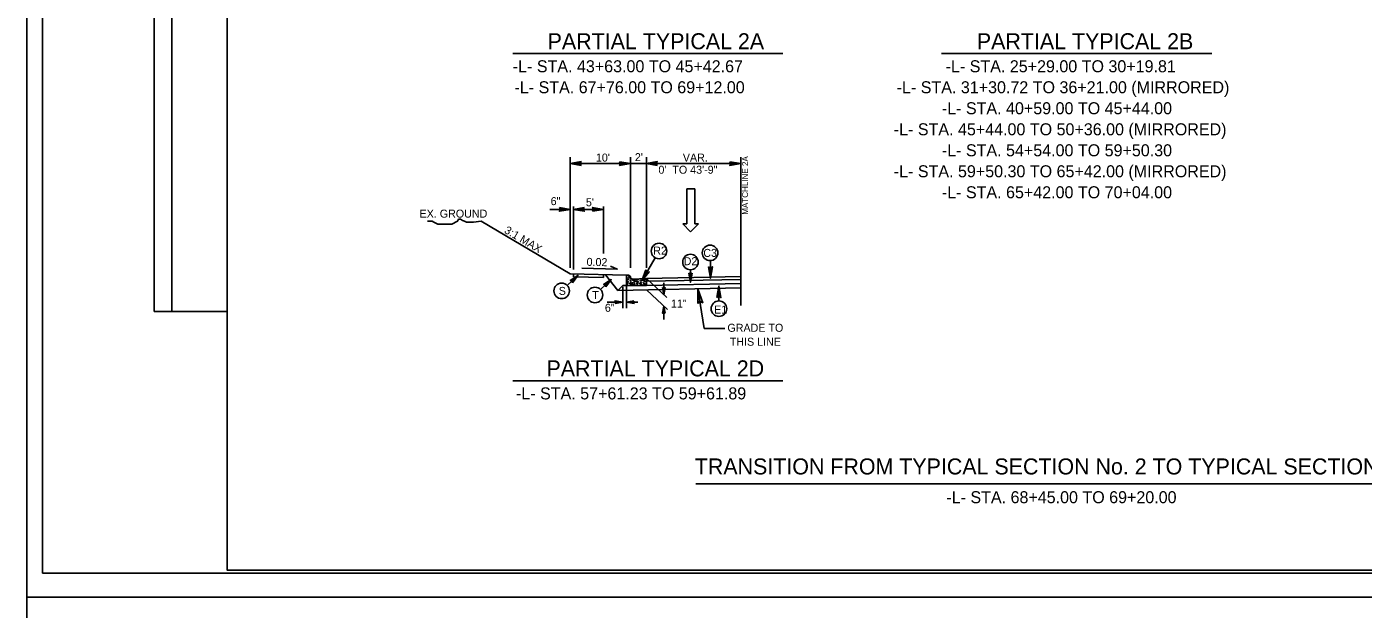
# Model space of a CAD drawing. Extents: x 2320980 to 2456309, y 595047 to 606177.
# Drawn here: x 2455708.8 to 2455931, y 596958.6 to 597055.4 of the extents above; entities that cross this region are included whole.
import ezdxf

# ---------------------------------------------------------------- set-up
doc = ezdxf.new("R2010")
doc.units = 0
for name, color, linetype in [('Default', 7, 'Continuous'), ('Matchline', 7, 'Continuous'), ('Matchline Text', 7, 'Continuous'), ('Old_Level_1', 7, 'Continuous'), ('Old_Level_11', 7, 'Continuous'), ('Old_Level_2', 7, 'Continuous'), ('Old_Level_20', 7, 'Continuous'), ('Old_Level_21', 7, 'Continuous'), ('Old_Level_3', 7, 'Continuous'), ('Prop Dimension', 7, 'Continuous'), ('Prop Dimension Text', 7, 'Continuous'), ('Prop Lane Arrow CELL', 7, 'Continuous'), ('Prop Terminator CELL', 7, 'Continuous'), ('Sheet Block Revision CELL', 7, 'Continuous'), ('Sheet Cutting Line CELL', 7, 'Continuous'), ('Sheet Plan CELL', 7, 'Continuous'), ('Sheet Plot Border Inside CELL', 7, 'Continuous'), ('Sheet Plot Border Outside CELL', 7, 'Continuous'), ('Typical Berm CELL', 7, 'Continuous'), ('Typical Curb CELL', 7, 'Continuous'), ('Typical Hinge Slope Arterial CELL', 7, 'Continuous'), ('Typical ID Circle CELL', 7, 'Continuous'), ('Typical Pavement Slope CELL', 7, 'Continuous'), ('Typical Pavement Slope Information CELL', 7, 'Continuous'), ('Typical Terminator CELL', 7, 'Continuous')]:
    doc.layers.add(name, color=color, linetype=linetype)

msp = doc.modelspace()

# ---------------------------------------------------------------- linework, layer by layer
at = {"layer": 'Matchline'}
msp.add_line((2455827.48, 597033.72), (2455827.48, 597009.06), dxfattribs=at)
at = {"layer": 'Old_Level_11'}
msp.add_lwpolyline([(2455820.35, 597009.44), (2455820.38, 597011.87), (2455821.18, 597009.55), (2455820.71, 597009.79)], close=True, dxfattribs=at)
at = {"layer": 'Old_Level_21'}
for p, q in [((2455799.16, 597015.37), (2455799.16, 597033.72)), ((2455809.16, 597031.45), (2455809.16, 597033.72)), ((2455811.82, 597015.37), (2455811.82, 597033.72)), ((2455799.16, 597032.68), (2455811.82, 597032.68)), ((2455809.16, 597015.37), (2455809.16, 597031.45)), ((2455826.82, 597032.68), (2455811.82, 597032.68)), ((2455799.16, 597025.07), (2455795.75, 597025.07)), ((2455799.66, 597015.05), (2455799.66, 597025.53)), ((2455799.66, 597025.07), (2455804.66, 597025.07)), ((2455804.66, 597017.74), (2455804.66, 597025.53)), ((2455784.36, 597023.08), (2455799.16, 597014.32)), ((2455827.48, 597013.88), (2455811.82, 597013.57)), ((2455827.48, 597013.41), (2455811.82, 597013.1)), ((2455807.86, 597008.64), (2455807.86, 597012.18)), ((2455808.49, 597008.64), (2455808.49, 597012.23)), ((2455827.48, 597012.73), (2455811.82, 597012.42)), ((2455821.42, 597005.25), (2455820.38, 597011.87)), ((2455821.42, 597005.25), (2455824.86, 597005.25))]:
    msp.add_line(p, q, dxfattribs=at)
at = {"layer": 'Old_Level_3'}
for p, q in [((2455789.58, 597050.96), (2455834.5, 597050.96)), ((2455860.85, 597050.96), (2455905.77, 597050.96)), ((2455789.58, 596996.56), (2455834.5, 596996.56)), ((2455820.01, 596979.44), (2455950.01, 596979.44))]:
    msp.add_line(p, q, dxfattribs=at)
at = {"layer": 'Prop Dimension'}
for p, q in [((2455811.82, 597013.57), (2455815.2, 597010.39)), ((2455811.82, 597011.69), (2455815.32, 597008.39)), ((2455814.69, 597012.86), (2455814.69, 597010.86)), ((2455814.69, 597008.98), (2455814.69, 597006.73))]:
    msp.add_line(p, q, dxfattribs=at)
at = {"layer": 'Prop Dimension Text'}
for p, q in [((2455798.66, 597012.4), (2455800.42, 597014.08)), ((2455804.19, 597011.72), (2455805.95, 597013.4)), ((2455819.13, 597015.02), (2455819.13, 597012.94)), ((2455805.3, 597009.65), (2455807.86, 597009.65)), ((2455808.49, 597009.65), (2455810.38, 597009.65))]:
    msp.add_line(p, q, dxfattribs=at)
msp.add_lwpolyline([(2455801.09, 597015.31), (2455806.95, 597015.15), (2455805.81, 597015.64)], dxfattribs=at)
for centre in [(2455813.9, 597018.14), (2455819.13, 597016.31), (2455822.39, 597017.83), (2455797.72, 597011.51), (2455803.26, 597010.83), (2455823.86, 597008.55)]:
    msp.add_circle(centre, 1.29, dxfattribs=at)
at = {"layer": 'Prop Lane Arrow CELL'}
for p, q in [((2455818.5, 597028.48), (2455818.5, 597022.66)), ((2455819.87, 597028.48), (2455818.5, 597028.48)), ((2455819.87, 597022.66), (2455819.87, 597028.48)), ((2455818.5, 597022.66), (2455817.88, 597022.66)), ((2455817.88, 597022.66), (2455819.16, 597021.35)), ((2455819.16, 597021.35), (2455820.49, 597022.66)), ((2455820.49, 597022.66), (2455819.87, 597022.66))]:
    msp.add_line(p, q, dxfattribs=at)
at = {"layer": 'Prop Terminator CELL'}
for points in [[(2455814.49, 597012.06), (2455814.69, 597010.86), (2455814.91, 597012.06), (2455814.69, 597011.91)], [(2455814.9, 597007.78), (2455814.69, 597008.98), (2455814.48, 597007.78), (2455814.69, 597007.93)]]:
    msp.add_lwpolyline(points, close=True, dxfattribs=at)
at = {"layer": 'Sheet Block Revision CELL'}
msp.add_line((2455732.91, 597008.08), (2455732.91, 597166.2), dxfattribs=at)
msp.add_lwpolyline([(2455730, 597008.07), (2455730, 597166.2), (2455742.11, 597166.21), (2455742.11, 597008.08)], close=True, dxfattribs=at)
at = {"layer": 'Sheet Cutting Line CELL'}
msp.add_line((2455708.81, 597179.57), (2455708.81, 596960.57), dxfattribs=at)
at = {"layer": 'Sheet Plan CELL'}
for points in [[(2456042.11, 597175.08), (2455742.1, 597175.08), (2455742.1, 596965.08), (2456042.11, 596965.08)], [(2455742.1, 596965.08), (2455742.1, 597175.07), (2456002.1, 597175.08), (2456002.1, 597145.07), (2456042.11, 597145.06), (2456042.11, 596965.08)]]:
    msp.add_lwpolyline(points, close=True, dxfattribs=at)
at = {"layer": 'Sheet Plot Border Inside CELL'}
msp.add_lwpolyline([(2455711.41, 596964.57), (2456044.6, 596964.58), (2456044.61, 597175.57), (2455711.41, 597175.57)], close=True, dxfattribs=at)
at = {"layer": 'Sheet Plot Border Outside CELL'}
for points in [[(2455708.81, 596960.57), (2456045.51, 596960.57), (2456045.51, 597179.57), (2455708.81, 597179.57)], [(2455708.81, 596741.57), (2456045.51, 596741.57), (2456045.51, 596960.57), (2455708.81, 596960.57)]]:
    msp.add_lwpolyline(points, close=True, dxfattribs=at)
at = {"layer": 'Typical Berm CELL'}
for p, q in [((2455808.49, 597014.12), (2455799.16, 597014.32)), ((2455808.49, 597012.41), (2455807.87, 597012.41))]:
    msp.add_line(p, q, dxfattribs=at)
at = {"layer": 'Typical Curb CELL'}
for p, q in [((2455808.49, 597012.41), (2455808.49, 597014.12)), ((2455808.49, 597014.12), (2455808.84, 597014.12)), ((2455808.54, 597013.62), (2455808.75, 597013.68)), ((2455808.72, 597013.56), (2455808.54, 597013.62)), ((2455808.71, 597013.2), (2455808.57, 597013.1)), ((2455808.57, 597013.1), (2455808.79, 597013.04)), ((2455808.79, 597013.04), (2455808.71, 597013.2)), ((2455808.75, 597013.68), (2455808.72, 597013.56)), ((2455808.96, 597013.92), (2455808.82, 597013.82)), ((2455808.82, 597013.82), (2455809.04, 597013.77)), ((2455809.04, 597013.77), (2455808.96, 597013.92)), ((2455809.16, 597013.79), (2455809.16, 597013.8)), ((2455811.82, 597013.57), (2455809.49, 597013.47)), ((2455809.7, 597013.27), (2455809.65, 597013.12)), ((2455809.65, 597013.12), (2455809.81, 597013.11)), ((2455809.81, 597013.11), (2455809.7, 597013.27)), ((2455810.37, 597013.2), (2455810.23, 597013.1)), ((2455810.23, 597013.1), (2455810.45, 597013.04)), ((2455810.45, 597013.04), (2455810.37, 597013.2)), ((2455811.36, 597013.27), (2455811.31, 597013.12)), ((2455811.31, 597013.12), (2455811.47, 597013.11)), ((2455811.47, 597013.11), (2455811.36, 597013.27)), ((2455808.49, 597012.41), (2455811.82, 597012.41)), ((2455809.12, 597012.76), (2455809.07, 597012.61)), ((2455809.07, 597012.61), (2455809.23, 597012.6)), ((2455809.23, 597012.6), (2455809.12, 597012.76)), ((2455809.79, 597012.69), (2455809.66, 597012.59)), ((2455809.66, 597012.59), (2455809.88, 597012.54)), ((2455809.88, 597012.54), (2455809.79, 597012.69)), ((2455810.78, 597012.76), (2455810.73, 597012.61)), ((2455810.73, 597012.61), (2455810.89, 597012.6)), ((2455810.89, 597012.6), (2455810.78, 597012.76)), ((2455811.57, 597012.67), (2455811.52, 597012.52)), ((2455811.52, 597012.52), (2455811.68, 597012.51)), ((2455811.68, 597012.51), (2455811.57, 597012.67))]:
    msp.add_line(p, q, dxfattribs=at)
for centre in [(2455808.51, 597013.98), (2455808.58, 597013.73), (2455808.71, 597013.37), (2455808.8, 597014.02), (2455808.87, 597013.44), (2455808.93, 597013.58), (2455809.09, 597013.65), (2455809.1, 597013.22), (2455809.21, 597013.48), (2455809.22, 597012.98), (2455809.23, 597013.41), (2455809.27, 597013.18), (2455809.47, 597013.3), (2455809.51, 597013.43), (2455809.76, 597013.38), (2455809.89, 597013.44), (2455809.93, 597013.11), (2455810.04, 597013.33), (2455810.06, 597013.05), (2455810.11, 597013.37), (2455810.13, 597013.24), (2455810.37, 597013.37), (2455810.53, 597013.44), (2455810.76, 597013.22), (2455810.87, 597013.48), (2455810.89, 597013.41), (2455810.89, 597012.98), (2455810.93, 597013.18), (2455811.13, 597013.3), (2455811.17, 597013.43), (2455811.36, 597013.51), (2455811.43, 597013.38), (2455811.55, 597013.49), (2455811.59, 597013.11), (2455811.7, 597013.33), (2455811.72, 597013.05), (2455811.77, 597013.37), (2455811.8, 597013.24), (2455808.53, 597012.71), (2455808.65, 597012.47), (2455808.69, 597012.85), (2455808.69, 597012.67), (2455808.89, 597012.79), (2455808.91, 597012.91), (2455809.15, 597012.82), (2455809.35, 597012.6), (2455809.38, 597012.86), (2455809.46, 597012.82), (2455809.48, 597012.54), (2455809.53, 597012.86), (2455809.56, 597012.73), (2455809.65, 597012.89), (2455809.79, 597012.86), (2455809.86, 597012.8), (2455810.14, 597012.83), (2455810.19, 597012.71), (2455810.31, 597012.47), (2455810.35, 597012.85), (2455810.35, 597012.67), (2455810.55, 597012.79), (2455810.57, 597012.91), (2455810.81, 597012.82), (2455811.01, 597012.6), (2455811.04, 597012.86), (2455811.31, 597012.89), (2455811.34, 597012.69), (2455811.36, 597012.82), (2455811.52, 597012.8), (2455811.6, 597012.73), (2455811.8, 597012.83)]:
    msp.add_circle(centre, 0.0107, dxfattribs=at)
for centre, start, end in [((2455808.84, 597013.8), 0, 90), ((2455809.48, 597013.79), 180, 272.3845)]:
    msp.add_arc(centre, 0.319, start, end, dxfattribs=at)
at = {"layer": 'Typical Hinge Slope Arterial CELL'}
msp.add_lwpolyline([(2455784.36, 597023.08), (2455783.05, 597022.92), (2455782.73, 597022.92), (2455782.23, 597022.92), (2455781.91, 597022.92), (2455781.58, 597023.08), (2455781.25, 597023.24), (2455780.92, 597023.41), (2455780.6, 597023.41), (2455780.43, 597023.08), (2455780.1, 597022.92), (2455779.78, 597022.75), (2455779.45, 597022.59), (2455779.12, 597022.59), (2455778.79, 597022.59), (2455778.47, 597022.59), (2455778.14, 597022.59), (2455777.81, 597022.59), (2455777.48, 597022.59), (2455777.15, 597022.59), (2455776.83, 597022.75), (2455776.5, 597022.92), (2455776.17, 597023.08), (2455775.68, 597023.08), (2455775.41, 597023.08)], dxfattribs=at)
at = {"layer": 'Typical ID Circle CELL'}
for p, q in [((2455813.26, 597017.01), (2455811.04, 597013.2)), ((2455822.44, 597016.55), (2455822.44, 597013.61)), ((2455823.84, 597009.85), (2455823.85, 597012.26))]:
    msp.add_line(p, q, dxfattribs=at)
at = {"layer": 'Typical Pavement Slope CELL'}
for p, q in [((2455799.66, 597013.84), (2455799.66, 597014.31)), ((2455804.66, 597013.74), (2455799.66, 597013.84)), ((2455804.66, 597013.74), (2455804.66, 597014.21)), ((2455805.03, 597014.2), (2455807.06, 597011.6)), ((2455827.48, 597013.88), (2455811.82, 597013.57)), ((2455811.82, 597013.57), (2455811.82, 597013.1)), ((2455811.82, 597013.1), (2455827.48, 597013.41)), ((2455811.82, 597013.1), (2455811.82, 597013.1)), ((2455811.82, 597013.1), (2455811.82, 597012.42)), ((2455827.48, 597013.41), (2455827.48, 597013.88)), ((2455827.48, 597013.41), (2455827.48, 597013.41)), ((2455827.48, 597012.73), (2455827.48, 597013.41)), ((2455807.87, 597012.41), (2455807.06, 597011.6)), ((2455827.48, 597012.01), (2455807.07, 597011.6)), ((2455811.82, 597012.42), (2455827.48, 597012.73))]:
    msp.add_line(p, q, dxfattribs=at)
msp.add_lwpolyline([(2455827.48, 597013.41), (2455811.82, 597013.1)], dxfattribs=at)
at = {"layer": 'Typical Terminator CELL'}
for points in [[(2455800.95, 597032.37), (2455799.16, 597032.68), (2455800.96, 597033), (2455800.73, 597032.68)], [(2455807.36, 597032.99), (2455809.16, 597032.68), (2455807.35, 597032.36), (2455807.58, 597032.68)], [(2455813.61, 597032.37), (2455811.82, 597032.68), (2455813.62, 597033), (2455813.39, 597032.68)], [(2455825.68, 597032.99), (2455827.48, 597032.68), (2455825.67, 597032.36), (2455825.9, 597032.68)], [(2455797.36, 597025.38), (2455799.16, 597025.07), (2455797.35, 597024.75), (2455797.58, 597025.07)], [(2455801.46, 597025.38), (2455799.66, 597025.07), (2455801.47, 597024.75), (2455801.24, 597025.07)], [(2455802.86, 597024.76), (2455804.66, 597025.07), (2455802.85, 597025.39), (2455803.08, 597025.07)], [(2455822.11, 597015.51), (2455822.44, 597013.61), (2455822.78, 597015.52), (2455822.44, 597015.28)], [(2455799.51, 597012.86), (2455800.42, 597014.08), (2455799.14, 597013.23), (2455799.47, 597013.17)], [(2455805.05, 597012.18), (2455805.95, 597013.4), (2455804.68, 597012.56), (2455805, 597012.5)], [(2455811.71, 597015), (2455811.04, 597013.2), (2455812.29, 597014.67), (2455811.87, 597014.63)], [(2455819.39, 597014.43), (2455819.13, 597012.94), (2455818.86, 597014.44), (2455819.13, 597014.25)], [(2455823.52, 597010.4), (2455823.86, 597012.3), (2455824.18, 597010.39), (2455823.85, 597010.63)], [(2455806.61, 597009.44), (2455807.86, 597009.65), (2455806.61, 597009.87), (2455806.77, 597009.65)], [(2455809.74, 597009.87), (2455808.49, 597009.65), (2455809.75, 597009.43), (2455809.59, 597009.65)]]:
    msp.add_lwpolyline(points, close=True, dxfattribs=at)

# ---------------------------------------------------------------- texts
at = {"layer": 'Default'}
for s, rotation, p in [('6"', 0.0002, (2455795.89, 597025.77)), ("5'", 359.9998, (2455801.75, 597025.58))]:
    msp.add_text(s, height=1.33, rotation=rotation, dxfattribs=at).set_placement(p)
at = {"layer": 'Matchline Text'}
msp.add_text('MATCHLINE 2A', height=1, rotation=90, dxfattribs=at).set_placement((2455828.7, 597024.17))
at = {"layer": 'Old_Level_1'}
msp.add_text('EX. GROUND', height=1.33, rotation=0.0897, dxfattribs=at).set_placement((2455774.1, 597023.68))
at = {"layer": 'Old_Level_2'}
for s, height, p in [('PARTIAL TYPICAL 2A', 2.66, (2455795.39, 597051.69)), ('PARTIAL TYPICAL 2B', 2.66, (2455866.73, 597051.69)), ('-L- STA. 43+63.00 TO 45+42.67', 1.995, (2455789.59, 597047.86)), ('-L- STA. 25+29.00 TO 30+19.81', 1.995, (2455861.54, 597047.86)), ('-L- STA. 67+76.00 TO 69+12.00', 1.995, (2455789.88, 597044.37)), ('-L- STA. 31+30.72 TO 36+21.00 (MIRRORED)', 1.995, (2455853.4, 597044.37)), ('-L- STA. 40+59.00 TO 45+44.00', 1.995, (2455860.91, 597040.88)), ('-L- STA. 45+44.00 TO 50+36.00 (MIRRORED)', 1.995, (2455852.92, 597037.38)), ('-L- STA. 54+54.00 TO 59+50.30', 1.995, (2455860.91, 597033.89)), ('-L- STA. 59+50.30 TO 65+42.00 (MIRRORED)', 1.995, (2455852.92, 597030.4)), ('-L- STA. 65+42.00 TO 70+04.00', 1.995, (2455860.91, 597026.91)), ('PARTIAL TYPICAL 2D', 2.66, (2455795.2, 596997.3)), ('-L- STA. 57+61.23 TO 59+61.89', 1.995, (2455790.13, 596993.47)), ('TRANSITION FROM TYPICAL SECTION No. 2 TO TYPICAL SECTION No. 3', 2.66, (2455819.85, 596980.99)), ('-L- STA. 68+45.00 TO 69+20.00', 1.995, (2455861.66, 596976.21))]:
    msp.add_text(s, height=height, dxfattribs=at).set_placement(p)
at = {"layer": 'Old_Level_20'}
for s, p in [('R2', (2455812.94, 597017.54)), ('C3', (2455821.26, 597017.16)), ('S', (2455797.23, 597010.84)), ('T', (2455802.8, 597010.16)), ('E1', (2455823.05, 597007.75))]:
    msp.add_text(s, height=1.33, dxfattribs=at).set_placement(p)
msp.add_text('D2', height=1.33, rotation=359.9972, dxfattribs=at).set_placement((2455818, 597015.78))
at = {"layer": 'Old_Level_21'}
for s, p in [("10'", (2455803.41, 597033.01)), ('VAR.', (2455817.86, 597033.01)), ('0\'  TO 43\'-9"', (2455813.8, 597030.99)), ('6"', (2455804.9, 597008.04)), ('GRADE TO', (2455825.27, 597004.71)), ('THIS LINE', (2455825.66, 597002.39))]:
    msp.add_text(s, height=1.33, dxfattribs=at).set_placement(p)
for s, rotation, p in [("2'", 359.9998, (2455809.89, 597033.08)), ('3:1 MAX', 329.3618, (2455788.06, 597021.24)), ('0.02', 358.8544, (2455801.85, 597015.68))]:
    msp.add_text(s, height=1.33, rotation=rotation, dxfattribs=at).set_placement(p)
at = {"layer": 'Typical Pavement Slope Information CELL'}
msp.add_text('11"', height=1.33, dxfattribs=at).set_placement((2455815.88, 597008.73))

doc.saveas('drawing.dxf')
